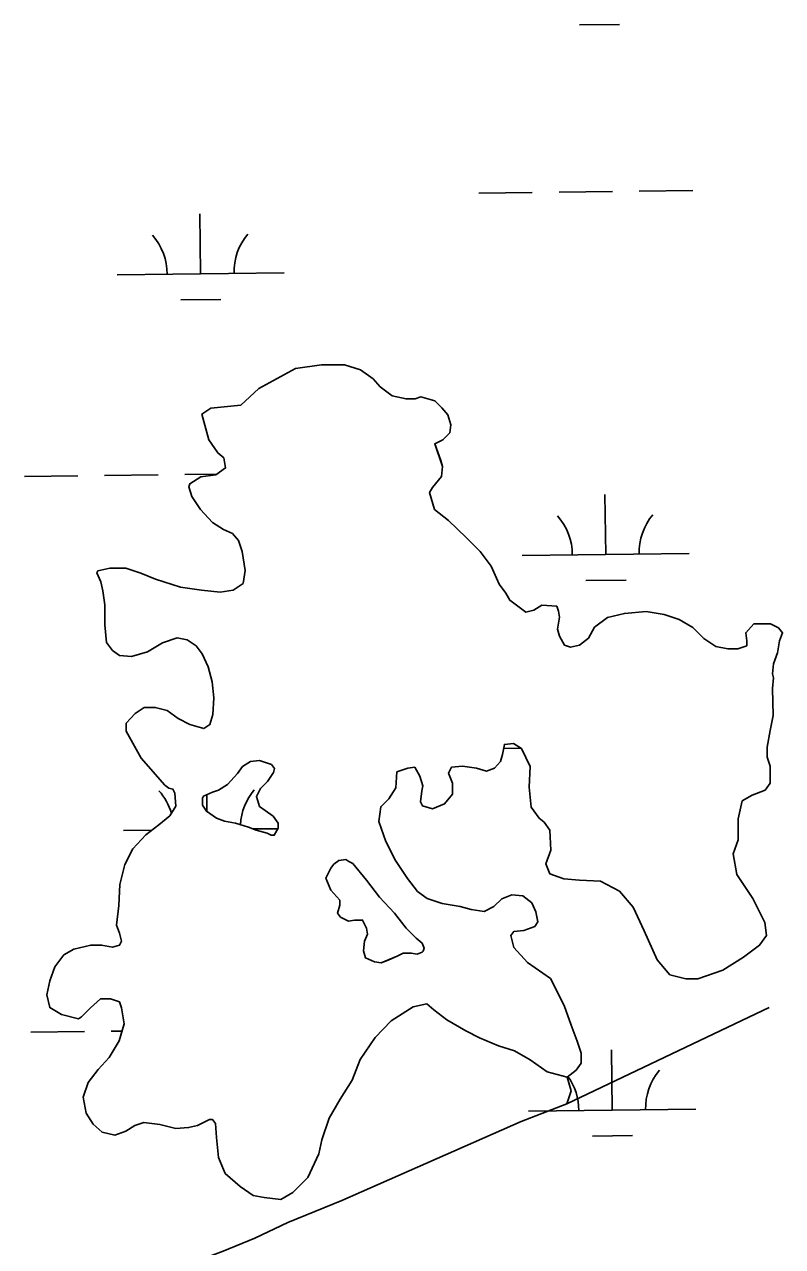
# Model space of a CAD drawing. Extents: x 3684037 to 3722149, y 433263 to 459021.
# Drawn here: x 3717216 to 3717670, y 452354 to 453086 of the extents above; entities that cross this region are included whole.
import ezdxf

# ---------------------------------------------------------------- set-up
doc = ezdxf.new("R2010")
doc.units = 0
doc.layers.add('V-TOPO-SHOR', color=7, linetype='Continuous')
doc.layers.add('V-WETL-SWMP', color=7, linetype='Continuous')

msp = doc.modelspace()

# ---------------------------------------------------------------- linework, layer by layer
at = {"layer": 'V-TOPO-SHOR'}
msp.add_line((3717661.86, 452497.36), (3717540.86, 452439.69), dxfattribs=at)
for points in [[(3717300.2, 452630.54), (3717285.95, 452646.67), (3717277.07, 452662.79), (3717277.08, 452667.55), (3717282.46, 452673.49), (3717287.84, 452677.05), (3717294.4, 452677.03), (3717301.54, 452675.22), (3717308.08, 452670.43), (3717315.21, 452666.83), (3717323.54, 452664.42), (3717327.13, 452666.79), (3717328.93, 452672.74), (3717329.56, 452682.87), (3717328.4, 452692.41), (3717326.05, 452701.35), (3717322.5, 452709.11), (3717318.94, 452713.89), (3717313.59, 452717.48), (3717307.64, 452718.69), (3717298.69, 452715.74), (3717289.74, 452710.41), (3717280.19, 452707.46), (3717273.05, 452708.08), (3717268.89, 452711.07), (3717265.33, 452715.85), (3717264.17, 452726.58), (3717264.21, 452738.49), (3717263.05, 452746.84), (3717261.87, 452752.21), (3717259.51, 452757.58), (3717260.11, 452758.76), (3717267.26, 452760.53), (3717276.79, 452760.49), (3717285.72, 452757.49), (3717294.65, 452753.88), (3717309.52, 452749.07), (3717322.03, 452747.24), (3717333.35, 452746.01), (3717341.1, 452747.18), (3717347.06, 452751.33), (3717348.28, 452759.07), (3717346.53, 452770.4), (3717344.17, 452776.96), (3717340.61, 452781.14), (3717335.26, 452783.54), (3717328.72, 452787.73), (3717321.59, 452795.5), (3717316.26, 452803.26), (3717314.49, 452809.23), (3717315.09, 452811.01), (3717321.66, 452815.16), (3717330.6, 452816.32), (3717336.57, 452820.48), (3717335.4, 452826.43), (3717331.83, 452829.43), (3717326.5, 452837.19), (3717322.38, 452852.69), (3717327.75, 452856.25), (3717345.63, 452857.98), (3717356.39, 452868.07), (3717369.52, 452875.18), (3717378.47, 452879.91), (3717393.97, 452882.25), (3717407.67, 452882.2), (3717417.19, 452879.19), (3717424.92, 452873.8), (3717429.08, 452869.03), (3717436.21, 452863.64), (3717444.54, 452861.82), (3717449.9, 452861.8), (3717453.48, 452862.98), (3717461.81, 452860.58), (3717465.97, 452856.39), (3717469.53, 452852.21), (3717471.3, 452846.24), (3717470.69, 452841.48), (3717466.5, 452837.32), (3717461.73, 452834.96), (3717465.27, 452824.82), (3717466.45, 452821.24), (3717465.84, 452815.28), (3717460.45, 452808.75), (3717458.66, 452805.77), (3717461.6, 452795.64), (3717469.92, 452789.05), (3717480.61, 452778.89), (3717488.92, 452770.52), (3717495.45, 452761.56), (3717500.18, 452750.82), (3717504.33, 452745.45), (3717506.7, 452741.27), (3717516.21, 452734.09), (3717520.98, 452735.27), (3717525.76, 452738.23), (3717534.69, 452737.6), (3717535.87, 452734.62), (3717536.46, 452731.04), (3717535.24, 452723.9), (3717536.42, 452719.73)], [(3717536.42, 452719.73), (3717539.38, 452714.35), (3717542.95, 452713.15), (3717548.32, 452714.33), (3717553.69, 452718.48), (3717557.29, 452725.02), (3717565.05, 452730.95), (3717575.19, 452733.3), (3717588.3, 452734.45), (3717599.02, 452732.63), (3717607.95, 452729.62), (3717616.27, 452724.83), (3717622.8, 452718.25), (3717629.94, 452713.46), (3717637.08, 452712.24), (3717643.04, 452712.23), (3717648.41, 452713.99), (3717648.42, 452716.98), (3717647.84, 452721.74), (3717652.62, 452727.09), (3717662.75, 452727.05), (3717667.51, 452724.66), (3717669.88, 452721.67), (3717668.08, 452716.91), (3717666.87, 452709.76), (3717664.46, 452703.22), (3717663.84, 452697.26), (3717664.43, 452694.88), (3717663.81, 452688.33), (3717664.36, 452672.24), (3717662.54, 452663.31), (3717660.72, 452653.19), (3717660.7, 452647.23), (3717662.47, 452641.86), (3717662.44, 452633.52), (3717662.44, 452631.73), (3717659.45, 452627.57), (3717651.69, 452624.62), (3717645.72, 452621.06), (3717643.3, 452610.35), (3717643.26, 452597.84), (3717640.25, 452589.5), (3717642.6, 452576.99), (3717652.08, 452562.65), (3717659.19, 452548.33), (3717660.35, 452540.59), (3717656.16, 452534.64), (3717646.6, 452527.52), (3717634.07, 452519.82), (3717619.15, 452514.51), (3717612.01, 452514.53), (3717602.48, 452516.94), (3717594.77, 452525.91), (3717587.08, 452543.21), (3717580.57, 452557.53), (3717572.26, 452567.09), (3717560.96, 452573.08), (3717548.45, 452573.72), (3717538.92, 452574.35), (3717530.59, 452577.35), (3717528.23, 452583.32), (3717531.23, 452591.65), (3717530.68, 452603.57), (3717527.12, 452608.35), (3717524.15, 452610.74), (3717519.4, 452617.31), (3717518.25, 452629.23), (3717518.89, 452641.74), (3717513.56, 452652.48), (3717508.8, 452655.47), (3717503.44, 452654.89), (3717502.23, 452648.94), (3717501.02, 452644.78), (3717497.44, 452640.61), (3717492.66, 452638.84), (3717486.71, 452640.65), (3717478.38, 452641.87), (3717471.82, 452641.29), (3717470.02, 452637.73), (3717472.38, 452631.76), (3717472.36, 452625.21), (3717467.58, 452619.27), (3717460.42, 452616.31), (3717454.46, 452618.12), (3717453.28, 452620.5), (3717453.9, 452627.06), (3717454.5, 452630.03), (3717452.74, 452635.99), (3717449.77, 452641.37), (3717445.6, 452640.79), (3717439.04, 452638.42), (3717438.41, 452628.9), (3717434.22, 452622.35), (3717429.44, 452617.6), (3717428.22, 452608.67), (3717432.35, 452596.74), (3717438.27, 452585.4), (3717445.39, 452574.66), (3717451.32, 452566.89), (3717457.26, 452562.7), (3717466.19, 452559.69)], [(3717361.47, 452601.74), (3717354.92, 452603.55), (3717350.16, 452605.35), (3717342.43, 452607.76), (3717335.88, 452608.97), (3717331.11, 452610.78), (3717325.17, 452614.97), (3717322.8, 452618.55), (3717322.81, 452622.72), (3717323.41, 452623.91), (3717328.78, 452626.28), (3717332.36, 452627.46), (3717337.73, 452631.01), (3717343.71, 452637.54), (3717346.71, 452641.71), (3717351.48, 452644.67), (3717356.85, 452645.25), (3717363.99, 452642.84), (3717365.77, 452640.45), (3717365.16, 452638.07), (3717363.96, 452636.29), (3717361.57, 452632.72), (3717357.39, 452628.57), (3717354.99, 452623.8), (3717356.76, 452617.84), (3717360.32, 452615.45), (3717365.08, 452611.86), (3717368.04, 452607.68), (3717368.03, 452604.7), (3717365.64, 452600.54), (3717363.85, 452600.54), (3717361.47, 452601.74)], [(3717306.71, 452618.01), (3717306.14, 452625.75), (3717304.96, 452628.14), (3717302.58, 452628.74), (3717300.2, 452630.54)], [(3717466.19, 452559.69), (3717476.91, 452557.87), (3717483.45, 452556.06), (3717491.2, 452554.84), (3717497.16, 452557.8), (3717501.95, 452562.55), (3717507.91, 452564.92), (3717514.46, 452564.3), (3717519.81, 452560.11), (3717522.18, 452554.74), (3717523.35, 452548.78), (3717521.55, 452545.81), (3717514.99, 452543.45), (3717509.03, 452542.87), (3717507.23, 452540.49), (3717509, 452533.34), (3717517.31, 452524.37), (3717530.98, 452514.79), (3717539.27, 452498.68), (3717543.4, 452486.75), (3717546.94, 452477.21), (3717549.3, 452470.05), (3717549.28, 452464.09), (3717546.29, 452459.93), (3717540.92, 452455.78), (3717529.01, 452458.8), (3717518.91, 452465.98), (3717509.39, 452471.38), (3717499.87, 452474.39), (3717488.56, 452479.19), (3717480.24, 452483.39), (3717468.94, 452489.98), (3717461.21, 452495.96), (3717457.05, 452499.55), (3717448.71, 452497.79), (3717435.57, 452489.49), (3717426.01, 452479.4), (3717417.03, 452466.32), (3717412.22, 452453.82), (3717405.03, 452442.53), (3717398.44, 452431.23), (3717394.23, 452418.13), (3717392.41, 452409.8), (3717385.81, 452395.52), (3717376.85, 452386.61), (3717369.69, 452382.47), (3717359.56, 452383.69), (3717353.01, 452384.9), (3717345.28, 452390.29), (3717336.37, 452398.07), (3717332.23, 452407.61), (3717331.08, 452419.53), (3717330.51, 452427.88), (3717328.73, 452430.26), (3717326.95, 452430.27), (3717319.79, 452426.72), (3717314.42, 452425.54), (3717306.67, 452424.97), (3717297.15, 452427.39), (3717287.62, 452428.61), (3717282.25, 452426.84), (3717276.88, 452423.29), (3717270.32, 452420.92), (3717262.58, 452422.74), (3717257.23, 452427.52), (3717253.08, 452434.09), (3717251.33, 452443.62), (3717254.33, 452452.55), (3717260.32, 452460.28), (3717266.89, 452467.41), (3717272.89, 452477.52), (3717275.9, 452487.63), (3717274.14, 452497.17), (3717272.96, 452500.75), (3717267.61, 452502.55), (3717261.65, 452502.57), (3717255.67, 452497.23), (3717250.29, 452491.89), (3717248.5, 452490.7), (3717238.38, 452493.12), (3717231.25, 452497.31), (3717229.48, 452505.06), (3717231.3, 452513.4), (3717234.3, 452521.73), (3717239.69, 452528.86), (3717245.66, 452532.42), (3717255.8, 452534.76), (3717262.35, 452534.74), (3717268.9, 452533.53), (3717273.07, 452534.71), (3717274.27, 452537.09), (3717273.1, 452541.86), (3717271.32, 452546.63), (3717272.56, 452558.54), (3717273.19, 452571.05), (3717276.21, 452582.96), (3717281.01, 452592.47), (3717288.78, 452600.79), (3717296.54, 452606.72), (3717303.12, 452612.06), (3717306.71, 452618.01)], [(3717412.65, 452583.7), (3717420.96, 452573.54), (3717428.67, 452563.39), (3717437.57, 452553.83), (3717444.69, 452544.87), (3717450.63, 452538.89), (3717454.19, 452535.9), (3717455.38, 452532.92), (3717454.78, 452531.13), (3717454.18, 452530.54), (3717451.19, 452529.36), (3717447.62, 452529.96), (3717442.85, 452529.98), (3717439.27, 452528.21), (3717433.91, 452525.84), (3717429.73, 452524.07), (3717425.56, 452524.67), (3717420.21, 452527.07), (3717419.03, 452531.25), (3717419.64, 452537.21), (3717421.45, 452541.37), (3717420.86, 452544.95), (3717418.49, 452549.72), (3717413.73, 452549.73), (3717410.15, 452549.15), (3717405.39, 452551.55), (3717403.61, 452553.94), (3717404.82, 452558.7), (3717404.83, 452561.68), (3717399.49, 452567.66), (3717396.53, 452574.82), (3717398.33, 452578.39), (3717399.53, 452580.76), (3717401.33, 452583.14), (3717404.31, 452585.51), (3717408.48, 452586.1), (3717410.27, 452584.9), (3717412.65, 452583.7)], [(3717540.92, 452455.78), (3717543.27, 452447.43), (3717540.86, 452439.69), (3717513.42, 452429.06), (3717406.02, 452381.75), (3717373.81, 452368.75), (3717354.12, 452359.28), (3717335.03, 452351.6), (3717309.98, 452342.15), (3717289.69, 452334.47), (3717273.58, 452324.99), (3717261.03, 452314.9), (3717239.39, 452296.78)]]:
    msp.add_lwpolyline(points, dxfattribs=at)
at = {"layer": 'V-WETL-SWMP'}
for p, q in [((3717548.34, 453085.71), (3717572.34, 453085.98)), ((3717488.1, 452985), (3717520.1, 452985.37)), ((3717536.1, 452985.56), (3717568.09, 452985.93)), ((3717584.09, 452986.11), (3717616.09, 452986.49)), ((3717321.59, 452936.63), (3717321.17, 452972.62)), ((3717271.59, 452936.04), (3717371.58, 452937.21)), ((3717309.77, 452921.06), (3717333.77, 452921.34)), ((3717216.15, 452815.32), (3717248.15, 452815.69)), ((3717264.14, 452815.88), (3717296.14, 452816.25)), ((3717312.14, 452816.44), (3717331.08, 452816.66)), ((3717564.03, 452768.62), (3717563.61, 452804.62)), ((3717514.03, 452768.04), (3717614.03, 452769.2)), ((3717552.21, 452753.05), (3717576.21, 452753.33)), ((3717502.95, 452652.47), (3717513.38, 452652.59)), ((3717325.33, 452614.85), (3717325.22, 452624.71)), ((3717275.46, 452603.39), (3717292.45, 452603.59)), ((3717352.96, 452604.29), (3717367.9, 452604.47)), ((3717220.02, 452482.67), (3717252.02, 452483.04)), ((3717268.02, 452483.23), (3717274.61, 452483.3)), ((3717567.9, 452435.97), (3717567.48, 452471.97)), ((3717517.91, 452435.39), (3717617.9, 452436.55)), ((3717556.08, 452420.4), (3717580.08, 452420.68))]:
    msp.add_line(p, q, dxfattribs=at)
for points in [[(3717536.46, 452731.04), (3717535.87, 452734.62), (3717534.69, 452737.6), (3717525.76, 452738.23), (3717520.98, 452735.27), (3717516.21, 452734.09), (3717506.7, 452741.27), (3717504.33, 452745.45), (3717500.18, 452750.83), (3717495.45, 452761.57), (3717488.93, 452770.52), (3717480.61, 452778.89), (3717469.92, 452789.05), (3717461.6, 452795.64), (3717458.66, 452805.77), (3717460.45, 452808.75), (3717465.84, 452815.28), (3717466.45, 452821.24), (3717461.73, 452834.96), (3717466.5, 452837.32), (3717470.69, 452841.48), (3717471.3, 452846.24), (3717469.53, 452852.21), (3717465.97, 452856.39), (3717461.81, 452860.58), (3717453.48, 452862.99), (3717449.9, 452861.81), (3717444.54, 452861.82), (3717436.21, 452863.64), (3717429.08, 452869.02), (3717424.92, 452873.8), (3717417.19, 452879.19), (3717407.67, 452882.2), (3717393.97, 452882.25), (3717378.47, 452879.91), (3717356.39, 452868.07), (3717345.63, 452857.98), (3717327.75, 452856.25), (3717322.38, 452852.69), (3717326.5, 452837.19), (3717331.83, 452829.43), (3717335.4, 452826.43), (3717336.57, 452820.47), (3717330.6, 452816.32), (3717321.66, 452815.16), (3717315.09, 452811.01), (3717314.49, 452809.23), (3717316.26, 452803.26), (3717321.59, 452795.5), (3717328.72, 452787.73), (3717335.26, 452783.54), (3717340.61, 452781.14), (3717344.17, 452776.96), (3717346.53, 452770.4), (3717348.28, 452759.07), (3717347.07, 452751.33), (3717341.1, 452747.18), (3717333.35, 452746.01), (3717322.03, 452747.24), (3717309.52, 452749.07), (3717294.65, 452753.88), (3717285.72, 452757.49), (3717276.79, 452760.5), (3717267.26, 452760.53), (3717260.11, 452758.76), (3717259.51, 452757.57), (3717261.87, 452752.21), (3717263.05, 452746.84), (3717264.21, 452738.49), (3717264.17, 452726.58), (3717265.33, 452715.85), (3717268.89, 452711.07), (3717273.05, 452708.08), (3717280.2, 452707.46), (3717289.74, 452710.41), (3717298.69, 452715.74), (3717307.64, 452718.69), (3717313.59, 452717.48), (3717318.94, 452713.89), (3717322.5, 452709.11), (3717326.05, 452701.35), (3717328.4, 452692.41), (3717329.56, 452682.87), (3717328.94, 452672.74), (3717327.13, 452666.79), (3717323.54, 452664.42), (3717315.21, 452666.83), (3717308.08, 452670.43), (3717301.54, 452675.22), (3717294.39, 452677.03), (3717287.84, 452677.05), (3717282.47, 452673.49), (3717277.08, 452667.55), (3717277.07, 452662.79), (3717285.95, 452646.67), (3717300.2, 452630.54), (3717302.58, 452628.74), (3717304.96, 452628.14), (3717306.14, 452625.75), (3717306.71, 452618.01), (3717303.12, 452612.06)], [(3717457.26, 452562.7), (3717451.32, 452566.89), (3717445.39, 452574.66), (3717438.27, 452585.4), (3717432.35, 452596.74), (3717428.22, 452608.67), (3717429.44, 452617.6), (3717434.22, 452622.35), (3717438.41, 452628.89), (3717439.04, 452638.42), (3717445.6, 452640.79), (3717449.77, 452641.37), (3717452.74, 452636), (3717454.5, 452630.03), (3717453.9, 452627.05), (3717453.28, 452620.5), (3717454.46, 452618.12), (3717460.42, 452616.31), (3717467.58, 452619.27), (3717472.36, 452625.21), (3717472.38, 452631.76), (3717470.02, 452637.73), (3717471.82, 452641.29), (3717478.37, 452641.87), (3717486.71, 452640.65), (3717492.66, 452638.84), (3717497.44, 452640.61), (3717501.02, 452644.77), (3717502.23, 452648.94), (3717503.44, 452654.89), (3717508.8, 452655.47), (3717513.56, 452652.48), (3717518.89, 452641.74), (3717518.25, 452629.23), (3717519.4, 452617.31), (3717524.15, 452610.74), (3717527.12, 452608.35), (3717530.68, 452603.57), (3717531.23, 452591.65), (3717528.23, 452583.32), (3717530.59, 452577.35), (3717538.92, 452574.35), (3717548.45, 452573.72), (3717560.96, 452573.08), (3717572.26, 452567.09), (3717580.57, 452557.53), (3717587.08, 452543.21), (3717594.77, 452525.91), (3717602.48, 452516.94), (3717612.01, 452514.53), (3717619.16, 452514.51), (3717634.07, 452519.82), (3717646.6, 452527.52), (3717656.16, 452534.64), (3717660.35, 452540.58), (3717659.18, 452548.33), (3717652.08, 452562.66), (3717642.6, 452576.98), (3717640.25, 452589.5), (3717643.26, 452597.84), (3717643.3, 452610.35), (3717645.72, 452621.06), (3717651.69, 452624.62), (3717659.44, 452627.57), (3717662.44, 452631.73), (3717662.47, 452641.86), (3717660.7, 452647.23), (3717660.72, 452653.19), (3717662.54, 452663.31), (3717664.36, 452672.24), (3717663.81, 452688.33), (3717664.43, 452694.88), (3717663.84, 452697.26), (3717664.46, 452703.22), (3717666.86, 452709.76), (3717668.08, 452716.91), (3717669.88, 452721.67), (3717667.51, 452724.66), (3717662.75, 452727.06), (3717652.62, 452727.09), (3717647.84, 452721.74), (3717648.42, 452716.97), (3717648.41, 452714), (3717643.04, 452712.23), (3717637.08, 452712.24), (3717629.94, 452713.46), (3717622.8, 452718.25), (3717616.27, 452724.83), (3717607.95, 452729.62), (3717599.02, 452732.63), (3717588.3, 452734.45), (3717575.19, 452733.3), (3717565.06, 452730.95), (3717557.29, 452725.02), (3717553.69, 452718.48), (3717548.32, 452714.33), (3717542.95, 452713.15), (3717539.38, 452714.35), (3717536.42, 452719.73), (3717535.24, 452723.9), (3717536.46, 452731.04)], [(3717303.12, 452612.06), (3717296.55, 452606.72), (3717288.78, 452600.79), (3717281.01, 452592.47), (3717276.21, 452582.96), (3717273.19, 452571.05), (3717272.56, 452558.54), (3717271.33, 452546.63), (3717273.1, 452541.86), (3717274.27, 452537.09), (3717273.07, 452534.71), (3717268.9, 452533.53), (3717262.35, 452534.74), (3717255.8, 452534.77), (3717245.66, 452532.42), (3717239.69, 452528.86), (3717234.31, 452521.73), (3717231.3, 452513.4), (3717229.48, 452505.06), (3717231.25, 452497.31), (3717238.38, 452493.12), (3717248.5, 452490.7), (3717250.29, 452491.89), (3717255.67, 452497.23), (3717261.65, 452502.57), (3717267.61, 452502.55), (3717272.96, 452500.75), (3717274.14, 452497.17), (3717275.9, 452487.63), (3717272.89, 452477.51), (3717266.89, 452467.41), (3717260.32, 452460.28), (3717254.33, 452452.55), (3717251.33, 452443.62), (3717253.08, 452434.09), (3717257.23, 452427.52), (3717262.58, 452422.74), (3717270.32, 452420.92), (3717276.88, 452423.29), (3717282.25, 452426.84), (3717287.62, 452428.61), (3717297.15, 452427.39), (3717306.67, 452424.97), (3717314.42, 452425.54), (3717319.79, 452426.72), (3717326.95, 452430.27), (3717328.73, 452430.26), (3717330.51, 452427.88), (3717331.08, 452419.53), (3717332.23, 452407.61), (3717336.37, 452398.07), (3717345.28, 452390.29), (3717353.01, 452384.9), (3717359.56, 452383.69), (3717369.69, 452382.47), (3717376.85, 452386.61), (3717385.81, 452395.52), (3717392.42, 452409.8), (3717394.23, 452418.13), (3717398.44, 452431.23), (3717405.03, 452442.52), (3717412.22, 452453.82), (3717417.03, 452466.32), (3717426.01, 452479.39), (3717435.57, 452489.49), (3717448.71, 452497.79), (3717457.05, 452499.55), (3717461.21, 452495.96), (3717468.94, 452489.98), (3717480.24, 452483.39), (3717488.56, 452479.19), (3717499.87, 452474.39), (3717509.39, 452471.37), (3717518.91, 452465.98), (3717529.01, 452458.8), (3717540.92, 452455.78), (3717546.29, 452459.93), (3717549.28, 452464.09), (3717549.3, 452470.05), (3717546.94, 452477.21), (3717543.4, 452486.75), (3717539.27, 452498.68), (3717530.98, 452514.79), (3717517.31, 452524.37), (3717509, 452533.34), (3717507.23, 452540.49), (3717509.03, 452542.87), (3717514.99, 452543.45), (3717521.55, 452545.81), (3717523.35, 452548.78), (3717522.18, 452554.74), (3717519.81, 452560.11), (3717514.46, 452564.3), (3717507.91, 452564.92), (3717501.95, 452562.55), (3717497.16, 452557.8), (3717491.2, 452554.84), (3717483.45, 452556.06), (3717476.91, 452557.87), (3717466.19, 452559.69), (3717457.26, 452562.7)]]:
    msp.add_lwpolyline(points, dxfattribs=at)
for points in [[(3717363.85, 452600.54), (3717361.47, 452601.74), (3717354.92, 452603.55), (3717350.16, 452605.35), (3717342.42, 452607.76), (3717335.87, 452608.97), (3717331.11, 452610.78), (3717325.17, 452614.97), (3717322.8, 452618.55), (3717322.81, 452622.72), (3717323.41, 452623.91), (3717328.78, 452626.28), (3717332.36, 452627.46), (3717337.73, 452631.01), (3717343.71, 452637.55), (3717346.71, 452641.71), (3717351.48, 452644.67), (3717356.85, 452645.25), (3717363.99, 452642.84), (3717365.77, 452640.45), (3717365.16, 452638.07), (3717361.57, 452632.72), (3717357.39, 452628.56), (3717354.99, 452623.81), (3717356.76, 452617.84), (3717360.32, 452615.45), (3717365.08, 452611.86), (3717368.04, 452607.68), (3717368.03, 452604.7), (3717365.64, 452600.54)], [(3717412.65, 452583.7), (3717420.96, 452573.54), (3717428.67, 452563.39), (3717437.57, 452553.83), (3717444.69, 452544.87), (3717450.63, 452538.89), (3717454.2, 452535.9), (3717455.38, 452532.92), (3717454.77, 452531.13), (3717454.18, 452530.54), (3717451.19, 452529.36), (3717447.62, 452529.96), (3717442.85, 452529.98), (3717439.27, 452528.2), (3717429.73, 452524.07), (3717425.56, 452524.67), (3717420.21, 452527.08), (3717419.03, 452531.25), (3717419.64, 452537.21), (3717421.45, 452541.37), (3717420.86, 452544.95), (3717418.49, 452549.72), (3717413.73, 452549.74), (3717410.15, 452549.15), (3717405.39, 452551.55), (3717403.61, 452553.94), (3717404.82, 452558.7), (3717404.83, 452561.68), (3717399.49, 452567.66), (3717396.53, 452574.82), (3717399.53, 452580.76), (3717401.33, 452583.14), (3717404.31, 452585.51), (3717408.48, 452586.1), (3717410.27, 452584.9)]]:
    msp.add_lwpolyline(points, close=True, dxfattribs=at)
for centre, start, end in [((3717376.82, 452937.74), 139.89486, 181.43852), ((3717266.34, 452936.46), 359.89487, 41.43853), ((3717619.26, 452769.74), 139.89486, 181.43852), ((3717508.79, 452768.45), 359.89487, 41.43853), ((3717270.21, 452603.81), 16.18126, 41.43853), ((3717380.69, 452605.09), 139.89486, 177.20924), ((3717512.66, 452435.8), 359.89487, 35.30409), ((3717623.14, 452437.09), 139.89486, 181.43852)]:
    msp.add_arc(centre, 35.25, start, end, dxfattribs=at)

doc.saveas('drawing.dxf')
